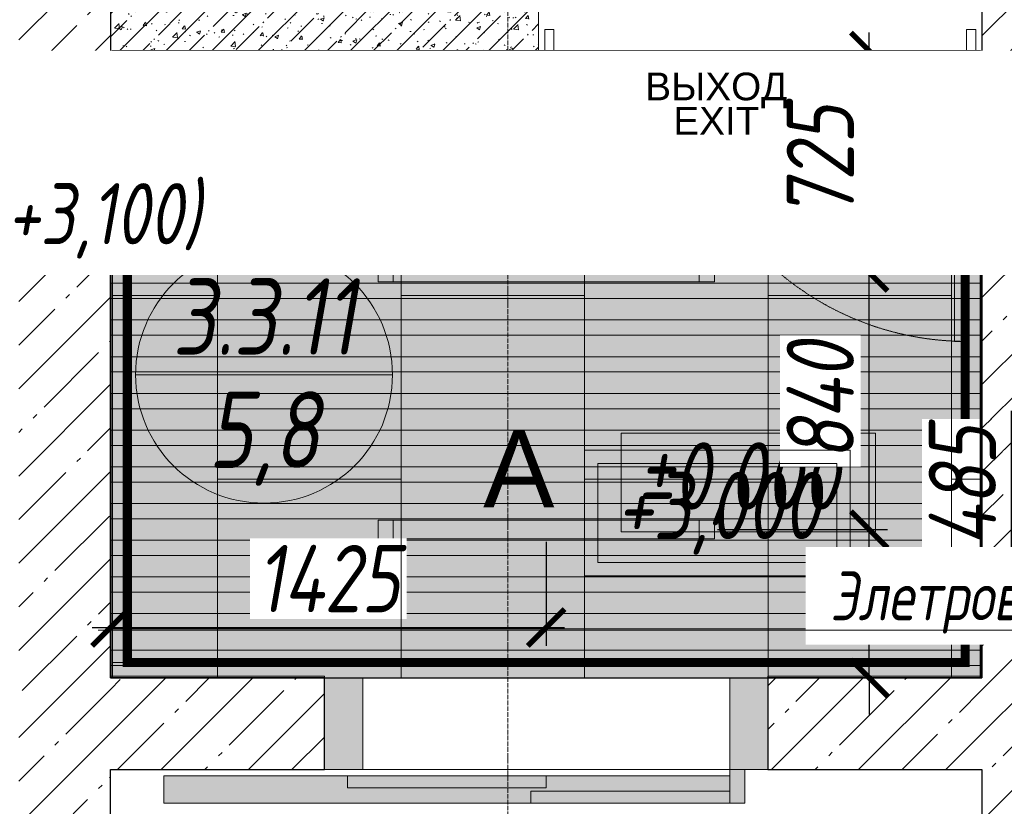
# Model space of a CAD drawing. Header units: millimetres. Extents: x -173851 to 481338, y -267897 to -21875.
# Tile 280 of 498: x -16991 to -13771, y -94760 to -92188. Entities that reach past the tile are written whole.
import ezdxf
from ezdxf import colors
from ezdxf.entities.mleader import LeaderData, LeaderLine
from ezdxf.enums import TextEntityAlignment as Align
from ezdxf.math import Vec2, Vec3

# ---------------------------------------------------------------- set-up
doc = ezdxf.new("R2010")
doc.units = ezdxf.units.MM
for name, pattern in [('( Hidden )', [0.375, 0.25, -0.125]), ('-D1-02х01', [3, 2, -1]), ('-D1d1-15x02', [19, 15, -2, 0, -2]), ('DASHDOT', [25.4, 12.7, -6.35, 0, -6.35])]:
    doc.linetypes.add(name, pattern=pattern)
doc.layers.get('Defpoints').update_dxf_attribs({"color": 31})
for name, color, linetype, lineweight in [('A-200-M_WALL', 7, 'Continuous', 5), ('dim_light', 12, 'Continuous', 9), ('dim_pot', 183, 'Continuous', 9), ('ob_pomeshen', 62, 'Continuous', 13), ('Opening Swing', 7, '-D1-02х01', 5), ('Panel', 7, 'Continuous', 5), ('pot sh', 183, 'Continuous', 15), ('Двери', 7, 'Continuous', 5), ('Обобщенные модели', 7, 'Continuous', 5), ('Оси', 7, 'Continuous', 5), ('Основа _2_', 7, 'Continuous', 5), ('Отделка 2 _5_', 7, 'Continuous', 5), ('Перекрытия', 7, 'Continuous', 5), ('Стены', 7, 'Continuous', 5), ('Структура _1_', 7, 'Continuous', 5)]:
    doc.layers.add(name, color=color, linetype=linetype, lineweight=lineweight)
for name, color, linetype, lineweight, true_color in [('dim_razv', 7, 'DASHDOT', 9, 0x0d1b0d), ('EOM vinoski', 7, 'Continuous', 5, 0x241b00), ('light_pot', 7, 'Continuous', 15, 0xa8a800), ('pol', 7, 'Continuous', 15, 0x55666d)]:
    doc.layers.add(name, color=color, linetype=linetype, lineweight=lineweight, true_color=true_color)
doc.layers.add('Аварийные светильники', color=1, linetype='Continuous')
doc.styles.add('fl_iso paper', font='isocpeur.ttf', dxfattribs={"width": 0.8, "oblique": 10})
doc.styles.add('In tre', font='isocpeur.ttf', dxfattribs={"width": 0.8, "oblique": 10})
doc.styles.get("Standard").update_dxf_attribs({"font": 'arial.ttf'})
doc.styles.add('Титульник', font='arial.ttf')
doc.dimstyles.new('In tre 1_75', dxfattribs={"dimtxt": 220, "dimasz": 120, "dimexe": 60, "dimexo": 10, "dimgap": 50, "dimtad": 1, "dimdec": 0, "dimrnd": 5, "dimzin": 0, "dimdsep": 46, "dimtxsty": 'fl_iso paper', "dimblk": 'ARCHTICK', "dimcen": 0, "dimdle": 60, "dimadec": 0, "dimazin": 0, "dimtfac": 1, "dimtdec": 0, "dimtofl": 0, "dimtmove": 1, "dimatfit": 1, "dimfxl": 1, "dimtfill": 1, "dimtolj": 1, "dimtzin": 0, "dimarcsym": 1})
pattern_1 = [(45, (-86552.85, -138717.98), (-142.5612, 142.5612), []), (45, (-86410.29, -138717.98), (-142.5612, 142.5612), [252.016, -50.403, 16.764, -33.639])]

# ---------------------------------------------------------------- blocks, each defined once
blk = doc.blocks.new('помещение')
at = {"color": 0}
blk.add_line((-420, 0), (420, 0), dxfattribs=at)
blk.add_circle((0, 0), 420, dxfattribs=at)
at = {"linetype": 'ByBlock', "style": 'fl_iso paper', "oblique": 10, "width": 0.8}
for tag, p in [('TXT1', (0, 190)), ('TXT2', (0, -180))]:
    blk.add_attdef(tag, text='', height=250, dxfattribs=at).set_placement(p, align=Align.MIDDLE_CENTER)
blk = doc.blocks.new('*U457')
at = {"layer": 'pot sh', "color": 252, "linetype": 'ByBlock', "lineweight": 0}
blk.add_lwpolyline([(25, 1425), (25, -1425), (-25, -1425), (-25, 1425)], close=True, dxfattribs=at)
blk = doc.blocks.new('*U458')
at = {"layer": 'pot sh', "color": 0, "linetype": 'ByBlock', "lineweight": -2, "transparency": 16777216}
for p in [(0, 0), (120, 0), (240, 0), (360, 0), (480, 0), (600, 0), (720, 0), (840, 0), (960, 0), (1080, 0), (1200, 0), (1320, 0), (1440, 0), (1560, 0), (1680, 0), (1800, 0), (1920, 0)]:
    blk.add_blockref('*U457', p, dxfattribs=at)
blk = doc.blocks.new('*U485')
at = {"layer": 'light_pot', "linetype": 'ByBlock', "lineweight": 0}
h = blk.add_hatch(color=252, dxfattribs=at)
h.dxf.hatch_style = 1
h.paths.add_polyline_path([(-500, 30), (-550, 30), (-550, -30), (-500, -30)])
h = blk.add_hatch(color=252, dxfattribs=at)
h.dxf.hatch_style = 1
h.paths.add_polyline_path([(500, 30), (550, 30), (550, -30), (500, -30)])
for points in [[(-500, 30), (-550, 30), (-550, -30), (-500, -30)], [(500, -30), (-500, -30), (-500, 30), (500, 30)], [(500, 30), (550, 30), (550, -30), (500, -30)]]:
    blk.add_lwpolyline(points, close=True, dxfattribs=at)
blk = doc.blocks.new('*U486')
at = {"layer": 'light_pot', "color": 0, "linetype": 'ByBlock', "lineweight": -2, "transparency": 16777216}
for p in [(0, 840, 840), (0, 0)]:
    blk.add_blockref('*U485', p, dxfattribs=at)
blk = doc.blocks.new('_ArchTick')
at = {"color": 0, "linetype": 'ByBlock', "lineweight": 9, "const_width": 0.15}
blk.add_lwpolyline([(-0.5, -0.5), (0.5, 0.5)], dxfattribs=at)
blk = doc.blocks.new('*D804')
at = {"layer": 'Defpoints', "color": 0, "linetype": 'ByBlock', "transparency": 16777216}
for p in [(-14719.1, -93854.6), (-14212.8, -93854.6), (-14972.8, -94339.6)]:
    blk.add_point(p, dxfattribs=at)
at = {"layer": 'dim_light', "color": 0, "linetype": 'ByBlock', "lineweight": -2, "transparency": 16777216}
for p, q in [((-13747.8, -93957.6), (-13747.8, -93466.8)), ((-14212.8, -93854.6), (-14212.8, -93734.6)), ((-14709.1, -93854.6), (-14152.8, -93854.6)), ((-14212.8, -94339.6), (-14212.8, -93854.6)), ((-14212.8, -94097.1), (-13747.8, -93957.6)), ((-14962.8, -94339.6), (-14152.8, -94339.6)), ((-14212.8, -94339.6), (-14212.8, -94459.6))]:
    blk.add_line(p, q, dxfattribs=at)
at = {"layer": 'dim_light', "color": 0, "linetype": 'ByBlock', "lineweight": -2, "transparency": 16777216, "xscale": 120, "yscale": 120, "zscale": 120}
for p, rotation in [((-14212.8, -93854.6), 270), ((-14212.8, -94339.6), 90)]:
    blk.add_blockref('_ArchTick', p, dxfattribs=dict(at, rotation=rotation))
at = {"layer": 'dim_light', "color": 0, "linetype": 'ByBlock', "transparency": 16777216, "insert": (-13907.8, -93712.2), "char_height": 220, "attachment_point": 5, "rotation": 90, "style": 'fl_iso paper', "bg_fill": 3, "box_fill_scale": 1.1, "bg_fill_color": 256, "bg_fill_true_color": 13158600, "bg_fill_transparency": 0}
blk.add_mtext('\\A1;485', dxfattribs=at)
blk = doc.blocks.new('*D805')
at = {"layer": 'Defpoints', "color": 0, "linetype": 'ByBlock', "transparency": 16777216}
for p in [(-14719.1, -93014.6, 840), (-14212.8, -93014.6), (-14719.1, -93854.6)]:
    blk.add_point(p, dxfattribs=at)
at = {"layer": 'dim_light', "color": 0, "linetype": 'ByBlock', "lineweight": -2, "transparency": 16777216}
for p, q in [((-14212.8, -93914.6), (-14212.8, -92954.6)), ((-14709.1, -93014.6), (-14152.8, -93014.6)), ((-14709.1, -93854.6), (-14152.8, -93854.6))]:
    blk.add_line(p, q, dxfattribs=at)
at = {"layer": 'dim_light', "color": 0, "linetype": 'ByBlock', "lineweight": -2, "transparency": 16777216, "xscale": 120, "yscale": 120, "zscale": 120}
for p, rotation in [((-14212.8, -93014.6), 90), ((-14212.8, -93854.6), 270)]:
    blk.add_blockref('_ArchTick', p, dxfattribs=dict(at, rotation=rotation))
at = {"layer": 'dim_light', "color": 0, "linetype": 'ByBlock', "transparency": 16777216, "insert": (-14372.8, -93434.6), "char_height": 220, "attachment_point": 5, "rotation": 90, "style": 'fl_iso paper', "bg_fill": 3, "box_fill_scale": 1.1, "bg_fill_color": 256, "bg_fill_true_color": 13158600, "bg_fill_transparency": 0}
blk.add_mtext('\\A1;840', dxfattribs=at)
blk = doc.blocks.new('*D806')
at = {"layer": 'Defpoints', "color": 0, "linetype": 'ByBlock', "transparency": 16777216}
for p in [(-14584.8, -92289.6), (-14212.8, -92289.6), (-14719.1, -93014.6, 840)]:
    blk.add_point(p, dxfattribs=at)
at = {"layer": 'dim_light', "color": 0, "linetype": 'ByBlock', "lineweight": -2, "transparency": 16777216}
for p, q in [((-14212.8, -93074.6), (-14212.8, -92229.6)), ((-14574.8, -92289.6), (-14152.8, -92289.6)), ((-14709.1, -93014.6), (-14152.8, -93014.6))]:
    blk.add_line(p, q, dxfattribs=at)
at = {"layer": 'dim_light', "color": 0, "linetype": 'ByBlock', "lineweight": -2, "transparency": 16777216, "xscale": 120, "yscale": 120, "zscale": 120}
for p, rotation in [((-14212.8, -92289.6), 90), ((-14212.8, -93014.6), 270)]:
    blk.add_blockref('_ArchTick', p, dxfattribs=dict(at, rotation=rotation))
at = {"layer": 'dim_light', "color": 0, "linetype": 'ByBlock', "transparency": 16777216, "insert": (-14372.8, -92652.1), "char_height": 220, "attachment_point": 5, "rotation": 90, "style": 'fl_iso paper', "bg_fill": 3, "box_fill_scale": 1.1, "bg_fill_color": 256, "bg_fill_true_color": 13158600, "bg_fill_transparency": 0}
blk.add_mtext('\\A1;725', dxfattribs=at)
blk = doc.blocks.new('*D807')
at = {"layer": 'Defpoints', "color": 0, "linetype": 'ByBlock', "transparency": 16777216}
for p in [(-15269.1, -93884.6), (-16694.1, -94021.7), (-15269.1, -94175.1)]:
    blk.add_point(p, dxfattribs=at)
at = {"layer": 'dim_light', "color": 0, "linetype": 'ByBlock', "lineweight": -2, "transparency": 16777216}
for p, q in [((-15269.1, -93894.6), (-15269.1, -94235.1)), ((-16694.1, -94031.7), (-16694.1, -94235.1)), ((-16754.1, -94175.1), (-15209.1, -94175.1))]:
    blk.add_line(p, q, dxfattribs=at)
at = {"layer": 'dim_light', "color": 0, "linetype": 'ByBlock', "lineweight": -2, "transparency": 16777216, "xscale": 120, "yscale": 120, "zscale": 120, "rotation": 180}
blk.add_blockref('_ArchTick', (-16694.1, -94175.1), dxfattribs=at)
at = {"layer": 'dim_light', "color": 0, "linetype": 'ByBlock', "lineweight": -2, "transparency": 16777216, "xscale": 120, "yscale": 120, "zscale": 120}
blk.add_blockref('_ArchTick', (-15269.1, -94175.1), dxfattribs=at)
at = {"layer": 'dim_light', "color": 0, "linetype": 'ByBlock', "transparency": 16777216, "insert": (-15981.6, -94015.1), "char_height": 220, "attachment_point": 5, "style": 'fl_iso paper', "bg_fill": 3, "box_fill_scale": 1.1, "bg_fill_color": 256, "bg_fill_true_color": 13158600, "bg_fill_transparency": 0}
blk.add_mtext('\\A1;1425', dxfattribs=at)
blk = doc.blocks.new('*U10')
at = {"layer": 'Аварийные светильники', "lineweight": 5, "true_color": 0x1f7a00}
h = blk.add_hatch(color=86, dxfattribs=at)
h.paths.add_polyline_path([(208609, -394200), (208609, -393976.3), (208143.3, -393976.3), (208143.3, -394200)])
h.paths.add_polyline_path([(208609, -394173.6), (208609, -394001.1), (208143.3, -394001.1), (208143.3, -394173.6)], flags=17)
h.paths.add_polyline_path([(208609, -394173.6), (208609, -394001.1), (208143.3, -394001.1), (208143.3, -394173.6)], flags=17)
at = {"color": 7, "lineweight": 5}
for points in [[(208133.5, -393966.5), (208618.4, -393966.5), (208618.4, -394210.2), (208133.5, -394210.2)], [(208143.3, -393976.3), (208609, -393976.3), (208609, -394200), (208143.3, -394200), (208143.3, -393976.3)]]:
    blk.add_lwpolyline(points, close=True, dxfattribs=at)
at = {"layer": 'Аварийные светильники', "color": 1}
blk.add_point((208376.2, -394087.4), dxfattribs=at)
at = {"layer": 'Аварийные светильники', "color": 7, "true_color": 0xffffff, "style": 'Титульник'}
for s, p in [('ВЫХОД', (208371.7, -393989.8)), ('EXIT', (208371.7, -394096.7))]:
    blk.add_text(s, height=86.24, dxfattribs=at).set_placement(p, align=Align.TOP_CENTER)
blk = doc.blocks.new('_DOT')
at = {"color": 0, "linetype": 'ByBlock'}
blk.add_line((-0.5, 0), (-1, 0), dxfattribs=at)
at = {"color": 0, "linetype": 'ByBlock', "const_width": 0.5}
blk.add_lwpolyline([(-0.25, 0, 1), (0.25, 0, 1)], format="xyb", close=True, dxfattribs=at)
blk = doc.blocks.new('A_DOR_Door - Вн_1_Двойные_1450x2300_EIS60-18306512-50_AS_Plan_L01_Маркировочный - зависимый 4')
at = {"layer": 'Opening Swing'}
for centre, radius, start, end in [((-675, 100), 950, 360, 90), ((675, 100), 400, 90, 180)]:
    blk.add_arc(centre, radius, start, end, dxfattribs=at)
at = {"layer": 'Panel'}
for p, q in [((-675, 100), (-675, 1050)), ((-675, 1050), (-635, 1050)), ((-675, 100), (-675, 1050)), ((-635, 1050), (-635, 100)), ((635, 500), (635, 100)), ((675, 500), (635, 500)), ((675, 100), (675, 500)), ((675, 100), (675, 500)), ((-705, 100), (-705, 30)), ((-675, 100), (-705, 100)), ((-705, 100), (-675, 100)), ((-705, 30), (-705, 100)), ((-635, 100), (-675, 100)), ((-675, 30), (-675, 100)), ((-675, 100), (-675, 30)), ((635, 100), (675, 100)), ((705, 100), (675, 100)), ((675, 100), (675, 30)), ((675, 30), (675, 100)), ((705, 100), (675, 100)), ((705, 30), (705, 100)), ((705, 100), (705, 30)), ((-705, 30), (-675, 30)), ((-675, 30), (-705, 30)), ((675, 30), (705, 30)), ((675, 30), (705, 30))]:
    blk.add_line(p, q, dxfattribs=at)

msp = doc.modelspace()

# ---------------------------------------------------------------- hatches: boundary and pattern name
at = {"layer": 'pol', "true_color": 0xa6a6a6}
h = msp.add_hatch(color=253, dxfattribs=at)
h.dxf.hatch_style = 1
h.paths.add_polyline_path([(-28194.9, -86219.6), (-28194.9, -78989.6), (-24044.1, -78989.6), (-24044.1, -83819.6), (-24764.1, -83819.6), (-24764.1, -86789.6), (-25324.1, -86789.6), (-25324.1, -86219.6)])
edge = h.paths.add_edge_path(flags=17)
edge.add_line((-21196.4, -78088.3), (-21194.7, -81039.2))
edge.add_arc((-21794.7, -81039.6), 600, -89.9728, 0.0341, ccw=False)
edge.add_line((-21794.4, -81639.6), (-21795, -81639.6))
edge.add_arc((-21794.7, -82239.6), 600, 90.0272, 180.0302)
edge.add_line((-22394.7, -82239.9), (-22392.5, -86439.9))
edge.add_arc((-21792.5, -86439.6), 600, 180.0302, 270)
edge.add_line((-21792.5, -87039.6), (-21191.9, -87039.6))
edge.add_line((-21191.9, -87039.6), (-21191.9, -87639.6))
edge.add_line((-21191.9, -87639.6), (-22392.2, -87639.6))
edge.add_arc((-22392.2, -87039.6), 600, 180.0272, 270, ccw=False)
edge.add_line((-22992.2, -87039.9), (-22995, -81040.2))
edge.add_arc((-22395, -81039.9), 600, 90.0272, 180.0272, ccw=False)
edge.add_line((-22395.3, -80439.9), (-22394.9, -80439.9))
edge.add_arc((-22395.2, -79839.9), 600, 270.0272, 360.041)
edge.add_line((-21795.2, -79839.4), (-21796.4, -78088.7))
edge.add_line((-21796.4, -78088.7), (-21196.4, -78088.3))
edge = h.paths.add_edge_path()
edge.add_line((-22867.5, -76990.4), (-23694.1, -76990.4))
edge.add_line((-23694.1, -76990.4), (-23694.1, -77594.6))
edge.add_line((-23694.1, -77594.6), (-24044.1, -77597.1))
edge.add_line((-24044.1, -77597.1), (-24044.1, -77189.6))
edge.add_line((-24044.1, -77189.6), (-25494.1, -77189.6))
edge.add_line((-25494.1, -77189.6), (-25494.1, -76590.4))
edge.add_line((-25494.1, -76590.4), (-28193.3, -76590.4))
edge.add_line((-28193.3, -76590.4), (-28193.3, -78489.6))
edge.add_line((-28193.3, -78489.6), (-26544.1, -78489.6))
edge.add_line((-26544.1, -78489.6), (-26544.1, -78789.6))
edge.add_line((-26544.1, -78789.6), (-23694.1, -78789.6))
edge.add_line((-23694.1, -78789.6), (-23694.1, -88739.6))
edge.add_line((-23694.1, -88739.6), (-21194.1, -88739.6))
edge.add_line((-21194.1, -88739.6), (-21194.1, -82839.6))
edge.add_line((-21194.1, -82839.6), (-19994.1, -82839.6))
edge.add_line((-19994.1, -82839.6), (-19994.1, -82339.3))
edge.add_line((-19994.1, -82339.3), (-19124.1, -82339.3))
edge.add_line((-19124.1, -82339.3), (-19124.5, -76989.6))
edge.add_line((-19124.5, -76989.6), (-19950.5, -76989.6))
edge.add_arc((-21409.1, -76639.6), 1500, 193.5248, 346.5066, ccw=False)
h.paths.add_polyline_path([(-20994.1, -85539.6), (-13744.1, -85539.6), (-13744.1, -87839.6), (-13844.1, -87839.6), (-15094.1, -87839.6), (-20994.1, -87839.6)])
h.paths.add_polyline_path([(-16689.1, -94339.6), (-13849.1, -94339.6), (-13849.1, -92289.6), (-16689.1, -92289.6)], flags=17)
edge = h.paths.add_edge_path(flags=17)
edge.add_line((-11143.6, -92489.6), (-11144.1, -92489.6))
edge.add_arc((-11144.1, -91889.6), 600, 180.0308, 270, ccw=False)
edge.add_line((-11744.1, -91889.9), (-11747, -86488.8))
edge.add_arc((-12347, -86489.2), 600, 0.0308, 90.0272)
edge.add_line((-12347.2, -85889.2), (-13544.4, -85889.7))
edge.add_line((-13544.4, -85889.7), (-13544.1, -86489.8))
edge.add_line((-13544.1, -86489.8), (-12947.1, -86489.6))
edge.add_arc((-12946.8, -87089.6), 600, 0.0282, 90.0272, ccw=False)
edge.add_line((-12346.8, -87089.3), (-12343.9, -93089.9))
edge.add_arc((-11743.9, -93089.6), 600, 180.0282, 270)
edge.add_line((-11743.9, -93689.6), (-11143.6, -93689.6))
edge.add_line((-11143.6, -93689.6), (-11143.6, -92489.6))
h.paths.add_polyline_path([(-9564.1, -93089.6), (-9564.1, -96089.6), (-11144.1, -96089.6), (-11144.1, -96739.6), (-12744.1, -96739.6), (-12744.1, -95339.6), (-13094.1, -95339.6), (-13094.1, -93889.6), (-13544.1, -93889.6), (-13544.1, -92089.6), (-16694.1, -92089.6), (-16694.1, -90539.6), (-13194.1, -90539.6), (-13194.1, -89459.6), (-13544.1, -89459.6), (-13544.1, -84414.6), (-13144.1, -84414.6), (-13144.1, -82839.6), (-13244.1, -82839.6), (-13244.1, -81089.6), (-13544.1, -81089.6), (-13544.1, -80639.6), (-11544.1, -80639.6), (-11544.1, -82739.6), (-11443.8, -82739.6), (-11443.8, -84414.6), (-11144.1, -84414.6), (-11144.1, -87509.6), (-11514.1, -87509.6), (-11514.1, -90539.6), (-11144.1, -90539.6), (-11144.1, -93089.6)])
edge = h.paths.add_edge_path()
edge.add_line((-11146.6, -93089.6), (-10789.1, -93089.6))
edge.add_line((-10789.1, -93089.6), (-10789.1, -92609.6))
edge.add_line((-10789.1, -92609.6), (-7945.5, -92609.6))
edge.add_line((-7945.5, -92609.6), (-7345.5, -92609.6))
edge.add_line((-7345.5, -92609.6), (-7343, -100889.8))
edge.add_arc((-7943, -100889.5), 600, 270.0253, 359.976, ccw=False)
edge.add_arc((-7942.4, -102089.5), 600, 90.0272, 180.0285)
edge.add_line((-8542.4, -102089.8), (-8540.8, -104839.6))
edge.add_line((-8540.8, -104839.6), (-9140.8, -104839.6))
edge.add_line((-9140.8, -104839.6), (-9142.7, -100889.8))
edge.add_arc((-8542.7, -100889.5), 600, 90.0272, 180.0283, ccw=False)
edge.add_line((-8543, -100289.5), (-8543, -100289.5))
edge.add_arc((-8543.3, -99689.5), 600, 270.0272, 360.0237)
edge.add_line((-7943.3, -99689.3), (-7945.2, -94289.3))
edge.add_arc((-8545.2, -94289.6), 600, 0.0237, 90)
edge.add_line((-8545.2, -93689.6), (-11146.6, -93689.6))
edge.add_line((-11146.6, -93689.6), (-11146.6, -93089.6))
edge = h.paths.add_edge_path(flags=17)
edge.add_line((-10944.2, -102689.6), (-10342.1, -102689.6))
edge.add_arc((-10342.1, -102089.6), 600, 270, 360.0274)
edge.add_line((-9742.1, -102089.3), (-9743.2, -99689.8))
edge.add_arc((-9143.2, -99689.6), 600, 90.0272, 180.0274, ccw=False)
edge.add_arc((-9143.5, -98489.6), 600, 270, 358.255)
edge.add_line((-8543.8, -98507.8), (-8544.6, -96689.3))
edge.add_arc((-9144.6, -96689.6), 600, 0.0271, 90)
edge.add_line((-9144.6, -96089.6), (-9944.1, -96089.6))
edge.add_line((-9944.1, -96089.6), (-9944.1, -97289.6))
edge.add_line((-9944.1, -97289.6), (-10944.1, -97289.6))
edge.add_line((-10944.1, -97289.6), (-10944.2, -102689.6))
edge = h.paths.add_edge_path()
edge.add_line((-10144.1, -96089.6), (-10144.1, -97289.6))
edge.add_line((-10144.1, -97289.6), (-10944.1, -97289.6))
edge.add_line((-10944.1, -97289.6), (-10944.1, -105838.8))
edge.add_line((-10944.1, -105838.8), (-9144.1, -105838.8))
edge.add_line((-9144.1, -105838.8), (-9144.1, -104839.6))
edge.add_line((-9144.1, -104839.6), (-8144.1, -104839.6))
edge.add_line((-8144.1, -104839.6), (-8144.1, -105839.6))
edge.add_line((-8144.1, -105839.6), (-6645.8, -105838.8))
edge.add_line((-6645.8, -105838.8), (-6635, -105820.1))
edge.add_line((-6635, -105820.1), (-6615.1, -105831.6))
edge.add_line((-6615.1, -105831.6), (-6611.5, -105825.2))
edge.add_arc((-5869.2, -104539.6), 1484.5, -59.0308, 240, ccw=False)
edge.add_line((-5105.3, -105812.5), (-5094.2, -105839.7))
edge.add_line((-5094.2, -105839.7), (-3444.1, -105839.6))
edge.add_line((-3444.1, -105839.6), (-3444.1, -104839.6))
edge.add_line((-3444.1, -104839.6), (-2644.1, -104839.6))
edge.add_line((-2644.1, -104839.6), (-2644.1, -100989.6))
edge.add_line((-2644.1, -100989.6), (-3444.2, -100989.6))
edge.add_line((-3444.2, -100989.6), (-3444.2, -99989.6))
edge.add_line((-3444.2, -99989.6), (-2644.1, -99989.6))
edge.add_line((-2644.1, -99989.6), (-2644.1, -97789.6))
edge.add_line((-2644.1, -97789.6), (-5594.1, -97789.6))
edge.add_line((-5594.1, -97789.6), (-5594.1, -98089.6))
edge.add_line((-5594.1, -98089.6), (-6494.1, -98089.6))
edge.add_line((-6494.1, -98089.6), (-6494.1, -97089.6))
edge.add_line((-6494.1, -97089.6), (-5794.1, -97089.6))
edge.add_line((-5794.1, -97089.6), (-5794.1, -92589.6))
edge.add_line((-5794.1, -92589.6), (-10794.2, -92589.6))
edge.add_line((-10794.2, -92589.6), (-10794.2, -93089.6))
edge.add_line((-10794.2, -93089.6), (-9564.1, -93089.6))
edge.add_line((-9564.1, -93089.6), (-9564.1, -96089.6))
edge.add_line((-9564.1, -96089.6), (-10144.1, -96089.6))
edge.add_line((-10144.1, -96089.6), (-10144.1, -96089.6))
at = {"layer": 'pot sh', "linetype": 'ByBlock', "lineweight": 0, "true_color": 0xf1f0ea}
h = msp.add_hatch(color=7, dxfattribs=at)
h.dxf.hatch_style = 1
h.paths.add_polyline_path([(-16694.1, -94249.6), (-13844.1, -94249.6), (-13844.1, -94299.6), (-16694.1, -94299.6)])
h.paths.add_polyline_path([(-16694.1, -94129.6), (-13844.1, -94129.6), (-13844.1, -94179.6), (-16694.1, -94179.6)])
h.paths.add_polyline_path([(-16694.1, -94009.6), (-13844.1, -94009.6), (-13844.1, -94059.6), (-16694.1, -94059.6)])
h.paths.add_polyline_path([(-16694.1, -93889.6), (-13844.1, -93889.6), (-13844.1, -93939.6), (-16694.1, -93939.6)])
h.paths.add_polyline_path([(-16694.1, -93769.6), (-13844.1, -93769.6), (-13844.1, -93819.6), (-16694.1, -93819.6)])
h.paths.add_polyline_path([(-16694.1, -93649.6), (-13844.1, -93649.6), (-13844.1, -93699.6), (-16694.1, -93699.6)])
h.paths.add_polyline_path([(-16694.1, -93529.6), (-13844.1, -93529.6), (-13844.1, -93579.6), (-16694.1, -93579.6)])
h.paths.add_polyline_path([(-16694.1, -93409.6), (-13844.1, -93409.6), (-13844.1, -93459.6), (-16694.1, -93459.6)])
h.paths.add_polyline_path([(-16694.1, -93289.6), (-13844.1, -93289.6), (-13844.1, -93339.6), (-16694.1, -93339.6)])
h.paths.add_polyline_path([(-16694.1, -93169.6), (-13844.1, -93169.6), (-13844.1, -93219.6), (-16694.1, -93219.6)])
h.paths.add_polyline_path([(-16694.1, -93049.6), (-13844.1, -93049.6), (-13844.1, -93099.6), (-16694.1, -93099.6)])
h.paths.add_polyline_path([(-16694.1, -92929.6), (-13844.1, -92929.6), (-13844.1, -92979.6), (-16694.1, -92979.6)])
h.paths.add_polyline_path([(-16694.1, -92809.6), (-13844.1, -92809.6), (-13844.1, -92859.6), (-16694.1, -92859.6)])
h.paths.add_polyline_path([(-16694.1, -92689.6), (-13844.1, -92689.6), (-13844.1, -92739.6), (-16694.1, -92739.6)])
h.paths.add_polyline_path([(-16694.1, -92569.6), (-13844.1, -92569.6), (-13844.1, -92619.6), (-16694.1, -92619.6)])
h.paths.add_polyline_path([(-16694.1, -92449.6), (-13844.1, -92449.6), (-13844.1, -92499.6), (-16694.1, -92499.6)])
h.paths.add_polyline_path([(-16694.1, -92329.6), (-13844.1, -92329.6), (-13844.1, -92379.6), (-16694.1, -92379.6)])
at = {"layer": 'Обобщенные модели', "true_color": 0x787878}
for points in [[(-15869.1, -94339.6), (-15994.1, -94339.6), (-15994.1, -94639.6), (-15869.1, -94639.6)], [(-14544.1, -94639.6), (-14544.1, -94339.6), (-14669.1, -94339.6), (-14669.1, -94639.6), (-14619.1, -94639.6)], [(-14669.1, -94659.6), (-15269.1, -94659.6), (-15269.1, -94699.6), (-15919.1, -94699.6), (-15919.1, -94659.6), (-16519.1, -94659.6), (-16519.1, -94749.6), (-15319.1, -94749.6), (-15319.1, -94709.6), (-14669.1, -94709.6), (-14669.1, -94699.6)], [(-15269.1, -94699.6), (-15269.1, -94659.6), (-15919.1, -94659.6), (-15919.1, -94699.6), (-15676.2, -94699.6)], [(-14619.1, -94639.6), (-14669.1, -94639.6), (-14669.1, -94749.6), (-14619.1, -94749.6)], [(-14669.1, -94749.6), (-14669.1, -94709.6), (-15319.1, -94709.6), (-15319.1, -94749.6)]]:
    msp.add_hatch(color=8, dxfattribs=at).paths.add_polyline_path(points)
at = {"layer": 'Стены'}
h = msp.add_hatch(dxfattribs=at)
h.set_pattern_fill('FP_6', color=256, style=0, pattern_type=2)
h.set_pattern_definition([(45, (-86552.85, -138717.98), (-75.43415, 75.43415), [106.68, -17.78, 3.556, -17.78]), (45, (-86552.85, -138642.59), (-75.43415, 75.43415), []), (50, (-86552.85, -138717.98), (127.52922, -11.15758), [13.335, -146.685]), (355, (-86552.85, -138717.98), (-24.66966, 133.74002), [10.668, -117.348]), (100.451, (-86542.22, -138718.91), (102.85973, 122.58178), [11.333, -124.663]), (46.184, (-86552.85, -138682.42), (189.75516, -29.43036), [20.002, -220.027]), (96.636, (-86537.03, -138684.87), (166.1822, 173.1996), [17, -186.995]), (351.184, (-86552.85, -138682.42), (166.18393, 173.19757), [16.002, -176.022]), (21, (-86535.07, -138691.31), (106.13027, -71.58603), [13.335, -146.685]), (326, (-86535.07, -138691.31), (43.26188, 128.93175), [10.668, -117.348]), (71.451, (-86526.22, -138697.27), (149.39198, 57.34505), [11.333, -124.663]), (37.5, (-86552.847, -138717.98), (2.162228, 59.188357), [3.353, -112.573, 3.353, -115.773, -117.793]), (37.5, (-86552.847, -138717.98), (2.162228, 59.188357), [-235.052, 3.353, -114.44]), (7.5, (-86552.85, -138717.98), (46.773857, 70.126152), [3.353, -64.567, 3.353, -109.906, -44.894]), (7.5, (-86552.85, -138717.98), (46.773857, 70.126152), [-181.178, 3.353, -41.542]), (327.5, (-86592.496, -138717.98), (94.91367, -4.010093), [3.353, -41.097, 3.353, -135.331, -184.023]), (327.5, (-86592.496, -138717.98), (94.91367, -4.010093), [-183.134, 3.353, -180.67]), (317.5, (-86610.28, -138717.98), (103.69057, 17.79882), [3.353, -54.432, 3.353, -88.748, -130.683]), (317.5, (-86610.28, -138717.98), (103.69057, 17.79882), [-149.885, 3.353, -127.33])])
h.paths.add_polyline_path([(-16694.1, -92289.6), (-15294.1, -92289.6), (-15294.1, -92089.6), (-16694.1, -92089.6)])

# ---------------------------------------------------------------- linework, layer by layer
at = {"layer": 'A-200-M_WALL'}
for points in [[(-15994.1, -94639.6), (-15994.1, -94339.6)], [(-14544.1, -94639.6), (-14544.1, -94339.6)]]:
    msp.add_lwpolyline(points, dxfattribs=at)
at = {"layer": 'dim_razv', "color": 172, "linetype": '( Hidden )', "ltscale": 10, "true_color": 0x0000d6, "const_width": 30}
msp.add_lwpolyline([(-16639.1, -94289.6), (-13899.1, -94289.6), (-13899.1, -92339.6), (-16639.1, -92339.6)], close=True, dxfattribs=at)
at = {"layer": 'pol', "color": 0}
msp.add_lwpolyline([(-14192.2, -93862.7), (-15024.1, -93862.7), (-15024.1, -93539.5), (-14192.2, -93539.5)], close=True, dxfattribs=at)
at = {"layer": 'Обобщенные модели'}
for p, q in [((-15994.1, -94339.6), (-15994.1, -94639.6)), ((-15869.1, -94339.6), (-15994.1, -94339.6)), ((-15869.1, -94639.6), (-15869.1, -94339.6)), ((-14544.1, -94339.6), (-14669.1, -94339.6)), ((-14669.1, -94339.6), (-14669.1, -94639.6)), ((-14544.1, -94639.6), (-14544.1, -94339.6)), ((-15919.1, -94659.6), (-16519.1, -94659.6)), ((-16519.1, -94659.6), (-16519.1, -94749.6)), ((-15994.1, -94639.6), (-15869.1, -94639.6)), ((-15919.1, -94659.6), (-15919.1, -94699.6)), ((-15269.1, -94659.6), (-15919.1, -94659.6)), ((-15869.1, -94639.6), (-14669.1, -94639.6)), ((-15269.1, -94699.6), (-15269.1, -94659.6)), ((-14669.1, -94659.6), (-15269.1, -94659.6)), ((-14619.1, -94639.6), (-14669.1, -94639.6)), ((-14669.1, -94639.6), (-14669.1, -94749.6)), ((-14619.1, -94749.6), (-14619.1, -94639.6)), ((-14619.1, -94639.6), (-14544.1, -94639.6)), ((-15919.1, -94699.6), (-15269.1, -94699.6)), ((-15319.1, -94709.6), (-15319.1, -94749.6)), ((-14669.1, -94709.6), (-15319.1, -94709.6)), ((-14669.1, -94749.6), (-14669.1, -94709.6)), ((-16519.1, -94749.6), (-15319.1, -94749.6)), ((-15319.1, -94749.6), (-14669.1, -94749.6)), ((-14669.1, -94749.6), (-14619.1, -94749.6))]:
    msp.add_line(p, q, dxfattribs=at)
at = {"layer": 'Основа _2_', "lineweight": 9}
for p, q in [((-15294.1, -92289.6), (-15294.1, -92089.6)), ((-16694.1, -92289.6), (-15294.1, -92289.6)), ((-15294.1, -92289.6), (-16694.1, -92289.6))]:
    msp.add_line(p, q, dxfattribs=at)
at = {"layer": 'Отделка 2 _5_'}
for p, q in [((-16694.1, -92289.6), (-16694.1, -92309.6)), ((-16689.1, -92289.6), (-16694.1, -92289.6)), ((-16694.1, -92309.6), (-15294.1, -92309.6)), ((-15294.1, -92309.6), (-15294.1, -92289.6)), ((-13844.1, -92289.6), (-13849.1, -92289.6)), ((-15994.1, -94334.6), (-16694.1, -94334.6)), ((-16694.1, -94334.6), (-16694.1, -94339.6)), ((-16694.1, -94339.6), (-16689.1, -94339.6)), ((-15994.1, -94339.6), (-15994.1, -94334.6))]:
    msp.add_line(p, q, dxfattribs=at)
at = {"layer": 'Перекрытия'}
for p, q in [((-13844.1, -96739.6), (-13844.1, -94639.6)), ((-13844.1, -94639.6), (-13844.1, -96739.6))]:
    msp.add_line(p, q, dxfattribs=at)
at = {"layer": 'Стены'}
msp.add_line((-15994.1, -94339.6), (-15994.1, -94639.6), dxfattribs=at)
at = {"layer": 'Структура _1_', "lineweight": 25}
for p, q in [((-16694.1, -92089.6), (-16694.1, -92289.6)), ((-13844.1, -92089.6), (-13844.1, -92289.6)), ((-15994.1, -94339.6), (-16694.1, -94339.6)), ((-16694.1, -94339.6), (-15994.1, -94339.6)), ((-15994.1, -94639.6), (-15994.1, -94339.6)), ((-16694.1, -96739.6), (-16694.1, -94639.6)), ((-16694.1, -94639.6), (-15994.1, -94639.6)), ((-14544.1, -94639.6), (-13844.1, -94639.6)), ((-13844.1, -94639.6), (-13844.1, -96739.6))]:
    msp.add_line(p, q, dxfattribs=at)

# ---------------------------------------------------------------- block references
at = {"layer": 'light_pot'}
msp.add_blockref('*U486', (-15269.1, -93854.6), dxfattribs=at)
at = {"layer": 'ob_pomeshen'}
msp.add_blockref('помещение', (-16192, -93348.4), dxfattribs=at).add_auto_attribs({'TXT1': '3.3.11', 'TXT2': '5,8'})
at = {"layer": 'pot sh', "linetype": 'ByBlock', "rotation": 90}
msp.add_blockref('*U458', (-15269.1, -94274.6), dxfattribs=at)

# ---------------------------------------------------------------- texts
at = {"layer": 'light_pot', "color": 10, "linetype": 'ByBlock', "insert": (-15475.2, -93531.6), "char_height": 250, "attachment_point": 1}
msp.add_mtext_dynamic_manual_height_columns('А', width=72.707, gutter_width=12.5, heights=[0], dxfattribs=at)
at = {"layer": 'pol', "color": 0, "lineweight": 18, "insert": (-14972.9, -93705.2), "char_height": 168.75, "attachment_point": 4, "style": 'fl_iso paper'}
msp.add_mtext_dynamic_manual_height_columns('{\\H1.3037x;%%P0,000}   ', width=11999.722, gutter_width=12.5, heights=[0], dxfattribs=at)

# ---------------------------------------------------------------- next in the draw order: dimensions: what is measured, and where the dimension line sits
at = {"layer": 'dim_light', "linetype": 'ByBlock'}
dim = msp.add_linear_dim(base=(-14212.8, -93854.6), p1=(-14972.8, -94339.6), p2=(-14719.1, -93854.6), angle=90, dimstyle='In tre 1_75', dxfattribs=at)
dim.commit()
dim.dimension.update_dxf_attribs({"geometry": '*D804', "text_midpoint": (-13907.8, -93907.6)})
dim = msp.add_linear_dim(base=(-15269.1, -94175.1), p1=(-16694.1, -94021.7), p2=(-15269.1, -93884.6), dimstyle='In tre 1_75', dxfattribs=at)
dim.commit()
dim.dimension.update_dxf_attribs({"geometry": '*D807', "text_midpoint": (-15981.6, -94015.1)})

# ---------------------------------------------------------------- next in the draw order: hatches: boundary and pattern name
at = {"layer": 'Стены'}
h = msp.add_hatch(dxfattribs=at)
h.set_pattern_fill('FP_7', color=256, style=0, pattern_type=2)
h.set_pattern_definition(pattern_1)
h.paths.add_polyline_path([(-16994.1, -97139.6), (-16694.1, -97139.6), (-16694.1, -92089.6), (-16994.1, -92089.6), (-16994.1, -96739.6)])
h.paths.add_polyline_path([(-16765.7, -90639.6), (-16694.1, -90639.6), (-16694.1, -90539.6), (-16994.1, -90539.6), (-16994.1, -90639.6)])
h = msp.add_hatch(dxfattribs=at)
h.set_pattern_fill('FP_7', color=256, style=0, pattern_type=2)
h.set_pattern_definition(pattern_1)
h.paths.add_polyline_path([(-13844.1, -96739.6), (-13544.1, -96739.6), (-13544.1, -92089.6), (-13844.1, -92089.6), (-13844.1, -96367.8)])
h = msp.add_hatch(dxfattribs=at)
h.set_pattern_fill('FP_7', color=256, style=0, pattern_type=2)
h.set_pattern_definition(pattern_1)
h.paths.add_polyline_path([(-16694.1, -94639.6), (-15994.1, -94639.6), (-15994.1, -94339.6), (-16694.1, -94339.6)])
h.paths.add_polyline_path([(-13844.1, -94639.6), (-13844.1, -94339.6), (-14544.1, -94339.6), (-14544.1, -94639.6)])

# ---------------------------------------------------------------- next in the draw order: linework, layer by layer
at = {"layer": 'Оси', "linetype": '-D1d1-15x02'}
msp.add_line((-15394.1, -110109.9), (-15394.1, -65243.6), dxfattribs=at)
at = {"layer": 'Отделка 2 _5_'}
for p, q in [((-16689.1, -94339.6), (-16689.1, -92289.6)), ((-13849.1, -92289.6), (-13849.1, -93888)), ((-13844.1, -93888), (-13849.1, -93888)), ((-13849.1, -93888), (-13849.1, -93991.2)), ((-13849.1, -93888), (-13844.1, -93888)), ((-13849.1, -93991.2), (-13849.1, -94339.6)), ((-13844.1, -93991.2), (-13849.1, -93991.2)), ((-13849.1, -93991.2), (-13844.1, -93991.2)), ((-13844.1, -94334.6), (-14544.1, -94334.6)), ((-14544.1, -94334.6), (-14544.1, -94339.6)), ((-13849.1, -94339.6), (-13844.1, -94339.6)), ((-13844.1, -94339.6), (-13844.1, -94334.6))]:
    msp.add_line(p, q, dxfattribs=at)
at = {"layer": 'Перекрытия'}
for p, q in [((-16694.1, -94339.6), (-16694.1, -92289.6)), ((-16694.1, -92289.6), (-16694.1, -94339.6)), ((-13844.1, -92289.6), (-13844.1, -94339.6)), ((-13844.1, -94339.6), (-13844.1, -92289.6))]:
    msp.add_line(p, q, dxfattribs=at)
at = {"layer": 'Стены'}
msp.add_line((-14544.1, -94639.6), (-14544.1, -94339.6), dxfattribs=at)
at = {"layer": 'Структура _1_', "lineweight": 25}
for p, q in [((-16694.1, -94339.6), (-16694.1, -92289.6)), ((-16694.1, -92289.6), (-16694.1, -94339.6)), ((-13844.1, -92289.6), (-13844.1, -93888)), ((-13844.1, -93888), (-13844.1, -92289.6)), ((-13844.1, -93888), (-13844.1, -93991.2)), ((-13844.1, -93991.2), (-13844.1, -93888)), ((-13844.1, -93991.2), (-13844.1, -94339.6)), ((-13844.1, -94339.6), (-13844.1, -93991.2)), ((-14544.1, -94339.6), (-14544.1, -94639.6)), ((-13844.1, -94339.6), (-14544.1, -94339.6)), ((-14544.1, -94339.6), (-13844.1, -94339.6))]:
    msp.add_line(p, q, dxfattribs=at)

# ---------------------------------------------------------------- next in the draw order: dimensions: what is measured, and where the dimension line sits
at = {"layer": 'dim_light', "linetype": 'ByBlock'}
dim = msp.add_linear_dim(base=(-14212.8, -93014.6), p1=(-14719.1, -93854.6), p2=(-14719.1, -93014.6, 840), angle=90, dimstyle='In tre 1_75', dxfattribs=at)
dim.commit()
dim.dimension.update_dxf_attribs({"geometry": '*D805', "text_midpoint": (-14372.8, -93434.6)})

# ---------------------------------------------------------------- next in the draw order: linework, layer by layer
at = {"layer": 'dim_pot'}
for points in [[(-14274.7, -94006.1), (-15144.3, -94006.1), (-15144.3, -93595.3), (-14274.7, -93595.3)], [(-14318.5, -93962.2), (-15100.4, -93962.2), (-15100.4, -93639.1), (-14318.5, -93639.1)]]:
    msp.add_lwpolyline(points, close=True, dxfattribs=at)

# ---------------------------------------------------------------- next in the draw order: texts
at = {"layer": 'dim_pot', "lineweight": 18, "insert": (-14706.8, -93801.6), "char_height": 220, "attachment_point": 5, "style": 'fl_iso paper'}
msp.add_mtext_dynamic_manual_height_columns('+3,000', width=115.2, gutter_width=15, heights=[215.6], dxfattribs=at)

# ---------------------------------------------------------------- next in the draw order: dimensions: what is measured, and where the dimension line sits
at = {"layer": 'dim_light', "linetype": 'ByBlock'}
dim = msp.add_linear_dim(base=(-14212.8, -92289.6), p1=(-14719.1, -93014.6, 840), p2=(-14584.8, -92289.6), angle=90, dimstyle='In tre 1_75', dxfattribs=at)
dim.commit()
dim.dimension.update_dxf_attribs({"geometry": '*D806', "text_midpoint": (-14372.8, -92652.1)})

# ---------------------------------------------------------------- next in the draw order: hatches: boundary and pattern name
at = {"layer": 'pol'}
h = msp.add_hatch(dxfattribs=at)
h.set_pattern_fill('AR-B816', color=256, scale=2.9528, angle=90)
h.set_pattern_definition([(90, (-10944.1, -97290), (-600.01, 4e-14), []), (180, (-10944.1, -97290), (-600.01, -600.01), [600.01, -600.01])])
h.paths.add_polyline_path([(-16689.1, -94339.6), (-13849.1, -94339.6), (-13849.1, -92289.6), (-16689.1, -92289.6)], flags=17)

# ---------------------------------------------------------------- next in the draw order: linework, layer by layer
at = {"layer": 'Defpoints', "linetype": 'ByBlock'}
msp.add_lwpolyline([(-16689.1, -94339.6), (-13849.1, -94339.6), (-13849.1, -92289.6), (-16689.1, -92289.6)], close=True, dxfattribs=at)
at = {"layer": 'Перекрытия'}
for p, q in [((-16694.1, -92289.6), (-13844.1, -92289.6)), ((-13844.1, -92289.6), (-16694.1, -92289.6))]:
    msp.add_line(p, q, dxfattribs=at)

# ---------------------------------------------------------------- next in the draw order: block references
at = {"layer": 'light_pot', "xscale": 1.0500000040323, "yscale": 1.0500000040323, "zscale": 1.0500000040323}
msp.add_blockref('*U10', (-233503, 321328.6), dxfattribs=at)
at = {"layer": 'Двери', "color": 8, "true_color": 0x7f7f7f, "rotation": 180}
msp.add_blockref('A_DOR_Door - Вн_1_Двойные_1450x2300_EIS60-18306512-50_AS_Plan_L01_Маркировочный - зависимый 4', (-14569.1, -92189.6), dxfattribs=at)

# ---------------------------------------------------------------- next in the draw order: leaders
at = {"layer": 'dim_razv', "color": 0, "linetype": 'ByBlock'}
ml = msp.add_multileader_mtext('Standard', dxfattribs=at)
ml.set_content('Плитка керамогранитная под камень, 600х1200мм;\\Pотделку в помещении 3.3.10 выполнить на 100мм выше уровня подвесного потолка (до отм. +3,100)', style='In tre')
ml.set_leader_properties()
ml.build(insert=Vec2(0, 0))
ml.multileader.update_dxf_attribs({"text_left_attachment_type": 6, "text_right_attachment_type": 6, "dogleg_length": 1, "arrow_head_size": 0, "scale": 50})
ctx = ml.context
ctx.base_point, ctx.scale, ctx.char_height, ctx.arrow_head_size, ctx.landing_gap_size, ctx.plane_origin = Vec3(-26522, -92648.7), 50, 200, 0, 4.5, Vec3(-4820.2, -95867.6)
ctx.left_attachment, ctx.right_attachment = 6, 6
notes = []
notes.append((ctx, [(0, (1, 1, 0), (-21154.2, -92648.7), (-1, 0), 50, [(1, [(-19644.1, -87789.6)], 0, [])])]))
ctx.mtext.insert, ctx.mtext.width, ctx.mtext.defined_height, ctx.mtext.flow_direction = Vec3(-26517.5, -92388.7), 5462.855, 696.6, 5
ctx.mtext.has_bg_fill, ctx.mtext.bg_color, ctx.mtext.bg_scale_factor, ctx.mtext.bg_transparency, ctx.mtext.use_window_bg_color = 1, -1027028792, 1.5, 0, 1
at = {"layer": 'EOM vinoski', "linetype": 'ByBlock', "lineweight": 0}
ml = msp.add_multileader_mtext('Standard', dxfattribs=at)
ml.set_content('Элетровывод на отм. 0,000 для подключения подъемника', color=256, style='fl_iso paper')
ml.set_leader_properties(lineweight=5)
ml.set_arrow_properties(name='DOT')
ml.build(insert=Vec2(0, 0))
ml.multileader.update_dxf_attribs({"has_dogleg": 0, "text_left_attachment_type": 6, "text_right_attachment_type": 6, "dogleg_length": 0.5, "arrow_head_size": 40, "scale": 40})
ctx = ml.context
ctx.base_point, ctx.scale, ctx.char_height, ctx.arrow_head_size, ctx.landing_gap_size, ctx.plane_origin = Vec3(-14420.3, -94183.4), 40, 160, 40, 80, Vec3(-23123.6, -94588.4)
ctx.left_attachment, ctx.right_attachment = 6, 6
notes.append((ctx, [(0, (1, 1, 0), (-11627.6, -94183.4), (-1, 0), 20, [(2, [(-10969.1, -93089.6)], 0, [])])]))
ctx.mtext.insert, ctx.mtext.width, ctx.mtext.defined_height, ctx.mtext.line_spacing_factor, ctx.mtext.flow_direction = Vec3(-14340.3, -93991.4), 3076.562, 629.7, 0.9, 5
ctx.mtext.has_bg_fill, ctx.mtext.bg_color, ctx.mtext.bg_scale_factor, ctx.mtext.bg_transparency, ctx.mtext.use_window_bg_color = 1, -1027028792, 1.5, 0, 1
for ctx, leaders in notes:
    for number, flags, end, landing, length, lines in leaders:
        leader = LeaderData()
        leader.index, (leader.has_last_leader_line, leader.has_dogleg_vector, leader.attachment_direction) = number, flags
        leader.last_leader_point, leader.dogleg_vector, leader.dogleg_length = Vec3(end), Vec3(landing), length
        for number, points, colour, breaks in lines:
            line = LeaderLine()
            line.index, line.vertices, line.color, line.breaks = number, Vec3.list(points), colors.encode_raw_color(colour), breaks
            leader.lines.append(line)
        ctx.leaders.append(leader)

doc.saveas('drawing.dxf')
